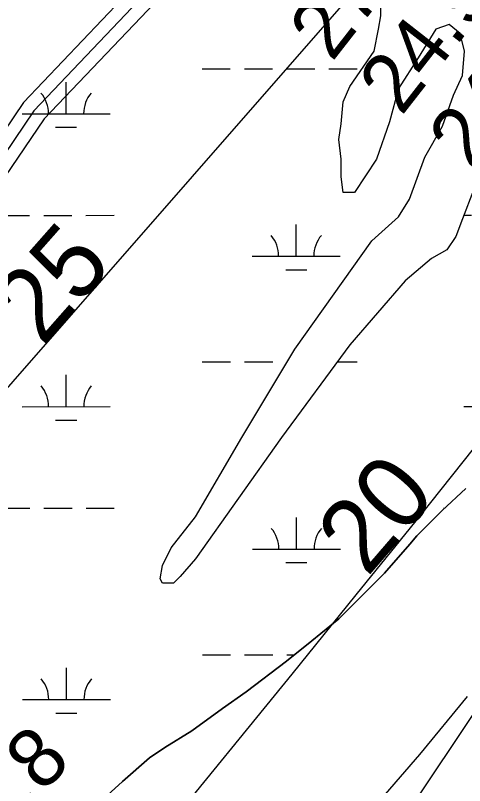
# Model space of a CAD drawing. Extents: x 3279314 to 3317160, y 734079 to 759431.
# Drawn here: x 3307209 to 3307719, y 740907 to 741782 of the extents above; entities that cross this region are included whole.
import ezdxf

# ---------------------------------------------------------------- set-up
doc = ezdxf.new("R2010")
doc.units = 0
for name, color, linetype in [('V-RIVR-EDGE', 7, 'Continuous'), ('V-RIVR-RANG', 7, 'Continuous'), ('V-ROAD-CNTR', 7, 'Continuous'), ('V-SITE-VEGE', 7, 'Continuous'), ('V-TOPO-MAJR', 7, 'Continuous'), ('V-TOPO-MINR', 7, 'Continuous'), ('V-TOPO-MINR-IDEN', 7, 'Continuous'), ('V-TOPO-SHOR', 7, 'Continuous'), ('V-WETL-SWMP', 7, 'Continuous')]:
    doc.layers.add(name, color=color, linetype=linetype)

msp = doc.modelspace()

# ---------------------------------------------------------------- linework, layer by layer
at = {"layer": 'V-RIVR-EDGE'}
msp.add_spline([(3309040.21, 741732.54), (3309028.18, 741728.84), (3309017.81, 741727.21), (3309009.52, 741727.23), (3309008.27, 741725.58), (3309011.16, 741718.11), (3309014.05, 741714.78), (3309020.26, 741713.53), (3309029.38, 741711.43), (3309039.32, 741708.09), (3309040.15, 741708.5), (3309045.97, 741716.78), (3309049.7, 741715.11), (3309052.17, 741710.96), (3309053.82, 741705.57), (3309052.15, 741699.77), (3309043.81, 741680.31), (3309038.41, 741675.35), (3309035.51, 741675.36), (3309030.54, 741677.03), (3309009.82, 741680.81), (3308994.49, 741681.26), (3308992, 741679.61), (3308989.07, 741670.5), (3308989.47, 741662.62), (3308992.34, 741653.08), (3308996.88, 741644.36), (3309004.34, 741641.86), (3309009.31, 741643.09), (3309010.98, 741645.16), (3309021.79, 741660.05), (3309026.37, 741668.33), (3309029.69, 741669.57), (3309033.01, 741669.56), (3309030.93, 741667.08), (3309029.24, 741657.13), (3309028.38, 741640.97), (3309029.57, 741622.32), (3309024.96, 741599.53), (3309017.87, 741583.38), (3309017.46, 741584.21), (3309015.82, 741593.34), (3309012.1, 741595), (3309011.27, 741597.08), (3309010.87, 741600.39), (3309012.12, 741602.88), (3309015.43, 741602.46), (3309017.1, 741606.6), (3309017.11, 741611.16), (3309015.87, 741611.99), (3309013.8, 741613.24), (3309007.16, 741609.52), (3309003.43, 741609.53), (3308992.66, 741612.05), (3308990.17, 741613.29), (3308984.77, 741607.92), (3308975.23, 741604.21), (3308961.13, 741602.18), (3308956.16, 741601.36), (3308950.77, 741600.54), (3308950.76, 741597.64), (3308951.99, 741592.67), (3308959.85, 741588.09), (3308967.72, 741584.34), (3308974.75, 741576.03), (3308981.35, 741565.65), (3308990.05, 741561.07), (3308995.85, 741561.47), (3309001.66, 741564.77), (3309007.07, 741573.88), (3309009.98, 741578.43), (3309014.13, 741579.66), (3309015.37, 741577.17), (3309014.53, 741573.03), (3309004.56, 741562.69), (3308997.9, 741553.18), (3308990, 741542.83), (3308983.75, 741529.58), (3308981.26, 741528.76), (3308980.02, 741529.18), (3308980.03, 741534.15), (3308975.9, 741537.89), (3308964.7, 741537.92), (3308961.8, 741537.1), (3308951.85, 741537.12), (3308949.78, 741535.47), (3308950.18, 741530.08), (3308954.3, 741518.88), (3308955.93, 741511.42), (3308955.1, 741509.35), (3308953, 741498.57), (3308955.49, 741497.33), (3308960.48, 741504.36), (3308970.88, 741520.08), (3308974.2, 741522.15), (3308979.18, 741524.62), (3308980, 741523.38), (3308980, 741520.48), (3308972.1, 741510.55), (3308961.69, 741493.99), (3308955.88, 741488.62), (3308948.83, 741486.15), (3308930.99, 741481.22), (3308928.5, 741479.57), (3308928.9, 741475.42), (3308930.97, 741473.76), (3308944.24, 741474.97), (3308946.3, 741470.41), (3308946.26, 741452.58), (3308947.03, 741428.54), (3308944.5, 741414.04), (3308931.98, 741376.77), (3308917.4, 741350.28), (3308901.19, 741328.76), (3308890.39, 741322.57), (3308879.19, 741317.63), (3308866.71, 741299.42), (3308856.31, 741284.11), (3308846.73, 741264.65), (3308838.39, 741244.78), (3308833.37, 741226.97), (3308830.03, 741215.79), (3308822.54, 741203.78), (3308819.62, 741195.09), (3308815.83, 741172.3), (3308808.75, 741156.98), (3308782.94, 741113.53), (3308764.22, 741084.14), (3308753.4, 741068.42), (3308733.01, 741037.38), (3308710.97, 741005.94), (3308697.25, 740991.05), (3308682.29, 740974.92), (3308654.03, 740941.83), (3308634.09, 740924.89), (3308603.79, 740907.97), (3308586.36, 740900.55), (3308571.43, 740898.1), (3308550.28, 740889.86), (3308534.09, 740879.54), (3308512.06, 740857.63), (3308480.47, 740819.99), (3308469.66, 740808.41), (3308461.76, 740797.65), (3308444.28, 740766.61), (3308430.97, 740747.58), (3308396.46, 740703.73), (3308351.56, 740650.37), (3308317.89, 740610.66), (3308266.77, 740553.59), (3308218.15, 740503.14), (3308218.14, 740501.07), (3308193.22, 740479.16), (3308168.29, 740454.77), (3308143.77, 740429.96), (3308109.69, 740390.67), (3308043.61, 740321.2), (3307997.08, 740275.31), (3307956.37, 740240.59), (3307911.1, 740201.74), (3307864.16, 740160), (3307754.94, 740076.13), (3307739.58, 740067.87), (3307729.62, 740060.85), (3307712.18, 740048.46), (3307676.46, 740019.54), (3307643.22, 739984.39), (3307612.06, 739956.69), (3307595.05, 739947.2), (3307578.03, 739940.2), (3307551.89, 739925.34), (3307534.86, 739914.19), (3307530.29, 739909.64), (3307529.04, 739904.67), (3307528.57, 739882.71), (3307526.06, 739874.42), (3307520.23, 739864.49), (3307489.1, 739845.5), (3307433.05, 739808.34), (3307359.15, 739756.29), (3307326.76, 739732.75), (3307300.61, 739718.72), (3307289.4, 739710.87), (3307265.32, 739693.52), (3307222.97, 739665.03), (3307181.46, 739639.02), (3307081, 739576.68), (3307005.45, 739529.62), (3306949.81, 739491.62), (3306933.62, 739480.89), (3306931.54, 739478.82), (3306930.29, 739473.43), (3306926.84, 739467.84)], degree=3, dxfattribs=at)
at = {"layer": 'V-ROAD-CNTR'}
for points in [[(3307352.36, 741823.8), (3307218.17, 741682.87), (3307172.41, 741615.27)], [(3307363.78, 741814.04), (3307229.9, 741673.43), (3307184.83, 741606.86)], [(3307363.78, 741814.04), (3307229.9, 741673.43), (3307184.83, 741606.86)], [(3307375.21, 741804.29), (3307241.62, 741663.99), (3307197.26, 741598.45)]]:
    msp.add_lwpolyline(points, dxfattribs=at)
at = {"layer": 'V-SITE-VEGE'}
for points in [[(3307729.43, 741583.1), (3307716.9, 741550.5), (3307709.39, 741530.45), (3307699.37, 741515.41), (3307681.83, 741505.38), (3307651.77, 741480.31), (3307589.14, 741407.6), (3307511.48, 741302.3), (3307413.78, 741164.41), (3307396.24, 741144.35), (3307388.73, 741136.83), (3307376.2, 741136.83), (3307373.7, 741141.84), (3307376.2, 741156.89), (3307386.22, 741176.94), (3307413.78, 741212.04), (3307466.39, 741302.3), (3307526.51, 741402.58), (3307614.19, 741525.44), (3307644.25, 741553.01), (3307656.78, 741573.07), (3307674.31, 741620.71), (3307694.36, 741655.8), (3307706.88, 741690.91), (3307716.9, 741713.47), (3307719.41, 741741.05), (3307714.4, 741761.1), (3307701.87, 741771.13), (3307686.84, 741766.12), (3307666.8, 741733.53), (3307644.25, 741698.43), (3307634.23, 741660.82), (3307619.2, 741618.2), (3307594.15, 741580.59), (3307581.62, 741580.59), (3307579.12, 741598.14), (3307579.12, 741618.2), (3307576.61, 741640.76), (3307579.12, 741658.31), (3307581.62, 741683.38), (3307589.14, 741700.94), (3307616.7, 741741.05), (3307621.71, 741766.12), (3307624.21, 741781.16), (3307624.21, 741798.71)], [(3307309.74, 740892.33), (3307330.86, 740911.58), (3307361.59, 740938.53), (3307378.87, 740950.08), (3307409.61, 740969.33), (3307444.18, 740994.36), (3307471.07, 741013.61), (3307517.17, 741048.26), (3307545.97, 741071.36), (3307576.7, 741096.38), (3307628.54, 741148.33), (3307657.34, 741181.04), (3307665.02, 741190.66), (3307693.82, 741219.53), (3307720.71, 741244.54)]]:
    msp.add_lwpolyline(points, dxfattribs=at)
at = {"layer": 'V-TOPO-MAJR'}
msp.add_lwpolyline([(3307616.19, 741834.86), (3306999.53, 741129.85), (3306303.03, 740558.4)], dxfattribs=at)
at = {"layer": 'V-TOPO-MINR'}
for points in [[(3307741.05, 741304.26), (3307668.75, 741213.68), (3307596, 741123.46), (3307522.96, 741033.47), (3307374.13, 740851.06)], [(3307612.53, 740877.49), (3307668.4, 740942.17), (3307722.83, 741008.06)]]:
    msp.add_lwpolyline(points, dxfattribs=at)
at = {"layer": 'V-TOPO-SHOR'}
for points in [[(3307720.71, 741244.54), (3307693.82, 741219.53), (3307665.02, 741190.66), (3307657.34, 741181.04), (3307628.54, 741148.33), (3307613.18, 741132.94), (3307590.14, 741109.85), (3307576.7, 741096.38), (3307545.97, 741071.36), (3307517.17, 741048.26), (3307471.07, 741013.61), (3307444.18, 740994.36), (3307409.61, 740969.33), (3307378.87, 740950.08), (3307361.59, 740938.53), (3307330.86, 740911.58), (3307309.74, 740892.33)], [(3307479.12, 740677.23), (3307488.72, 740686.85), (3307519.44, 740723.41), (3307544.4, 740748.42), (3307569.36, 740773.44), (3307588.56, 740792.68), (3307602.01, 740804.23), (3307619.29, 740823.47), (3307872.61, 741202.42)]]:
    msp.add_lwpolyline(points, dxfattribs=at)
at = {"layer": 'V-WETL-SWMP'}
for p, q in [((3307624.21, 741781.16), (3307624.21, 741798.71)), ((3307624.21, 741781.16), (3307624.21, 741798.71)), ((3307621.71, 741766.12), (3307624.21, 741781.16)), ((3307621.71, 741766.12), (3307624.21, 741781.16)), ((3307701.87, 741771.13), (3307686.84, 741766.12)), ((3307701.87, 741771.13), (3307686.84, 741766.12)), ((3307714.4, 741761.11), (3307701.87, 741771.13)), ((3307714.4, 741761.11), (3307701.87, 741771.13)), ((3307616.7, 741741.05), (3307621.71, 741766.12)), ((3307616.7, 741741.05), (3307621.71, 741766.12)), ((3307686.84, 741766.12), (3307666.8, 741733.53)), ((3307686.84, 741766.12), (3307666.8, 741733.53)), ((3307719.41, 741741.05), (3307714.4, 741761.11)), ((3307719.41, 741741.05), (3307714.4, 741761.11)), ((3307589.14, 741700.93), (3307616.7, 741741.05)), ((3307589.14, 741700.93), (3307616.7, 741741.05)), ((3307666.8, 741733.53), (3307644.25, 741698.43)), ((3307666.8, 741733.53), (3307644.25, 741698.43)), ((3307716.9, 741713.47), (3307719.41, 741741.05)), ((3307716.9, 741713.47), (3307719.41, 741741.05)), ((3307421.21, 741720.81), (3307453.21, 741720.83)), ((3307469.21, 741720.84), (3307501.21, 741720.85)), ((3307517.21, 741720.86), (3307549.21, 741720.88)), ((3307565.21, 741720.89), (3307597.21, 741720.9)), ((3307706.88, 741690.91), (3307716.9, 741713.47)), ((3307706.88, 741690.91), (3307716.9, 741713.47)), ((3307266.64, 741669.99), (3307266.63, 741705.99)), ((3307581.62, 741683.38), (3307589.14, 741700.93)), ((3307581.62, 741683.38), (3307589.14, 741700.93)), ((3307644.25, 741698.43), (3307634.23, 741660.82)), ((3307644.25, 741698.43), (3307634.23, 741660.82)), ((3307694.36, 741655.81), (3307706.88, 741690.91)), ((3307694.36, 741655.81), (3307706.88, 741690.91)), ((3307579.12, 741658.31), (3307581.62, 741683.38)), ((3307579.12, 741658.31), (3307581.62, 741683.38)), ((3307216.64, 741669.97), (3307316.64, 741670.02)), ((3307254.65, 741654.55), (3307278.65, 741654.57)), ((3307576.61, 741640.76), (3307579.12, 741658.31)), ((3307576.61, 741640.76), (3307579.12, 741658.31)), ((3307634.23, 741660.82), (3307619.2, 741618.2)), ((3307634.23, 741660.82), (3307619.2, 741618.2)), ((3307674.31, 741620.71), (3307694.36, 741655.81)), ((3307674.31, 741620.71), (3307694.36, 741655.81)), ((3307579.12, 741618.2), (3307576.61, 741640.76)), ((3307579.12, 741618.2), (3307576.61, 741640.76)), ((3307656.78, 741573.07), (3307674.31, 741620.71)), ((3307656.78, 741573.07), (3307674.31, 741620.71)), ((3307579.12, 741598.14), (3307579.12, 741618.2)), ((3307579.12, 741598.14), (3307579.12, 741618.2)), ((3307619.2, 741618.2), (3307594.15, 741580.59)), ((3307619.2, 741618.2), (3307594.15, 741580.59)), ((3307581.62, 741580.59), (3307579.12, 741598.14)), ((3307581.62, 741580.59), (3307579.12, 741598.14)), ((3307594.15, 741580.59), (3307581.62, 741580.59)), ((3307594.15, 741580.59), (3307581.62, 741580.59)), ((3307729.43, 741583.1), (3307716.9, 741550.51)), ((3307729.43, 741583.1), (3307716.9, 741550.51)), ((3307644.25, 741553.01), (3307656.78, 741573.07)), ((3307644.25, 741553.01), (3307656.78, 741573.07)), ((3307193.29, 741554.52), (3307225.29, 741554.54)), ((3307241.29, 741554.55), (3307273.29, 741554.56)), ((3307289.29, 741554.57), (3307321.29, 741554.59)), ((3307614.19, 741525.44), (3307644.25, 741553.01)), ((3307614.19, 741525.44), (3307644.25, 741553.01)), ((3307716.9, 741550.51), (3307709.39, 741530.45)), ((3307716.9, 741550.51), (3307709.39, 741530.45)), ((3307718.55, 741554.79), (3307727.2, 741554.79)), ((3307528.16, 741508.26), (3307528.14, 741544.26)), ((3307526.51, 741402.59), (3307614.19, 741525.44)), ((3307526.51, 741402.59), (3307614.19, 741525.44)), ((3307709.39, 741530.45), (3307699.37, 741515.41)), ((3307709.39, 741530.45), (3307699.37, 741515.41)), ((3307699.37, 741515.41), (3307681.83, 741505.38)), ((3307699.37, 741515.41), (3307681.83, 741505.38)), ((3307478.16, 741508.24), (3307578.16, 741508.29)), ((3307681.83, 741505.38), (3307651.77, 741480.31)), ((3307681.83, 741505.38), (3307651.77, 741480.31)), ((3307516.17, 741492.83), (3307540.17, 741492.84)), ((3307651.77, 741480.31), (3307589.14, 741407.6)), ((3307651.77, 741480.31), (3307589.14, 741407.6)), ((3307466.39, 741302.3), (3307526.51, 741402.59)), ((3307466.39, 741302.3), (3307526.51, 741402.59)), ((3307589.14, 741407.6), (3307511.48, 741302.3)), ((3307589.14, 741407.6), (3307511.48, 741302.3)), ((3307421.38, 741388.14), (3307453.38, 741388.15)), ((3307469.38, 741388.16), (3307501.38, 741388.18)), ((3307517.38, 741388.19), (3307517.88, 741388.19)), ((3307574.84, 741388.22), (3307597.38, 741388.23)), ((3307266.81, 741337.32), (3307266.8, 741373.32)), ((3307216.81, 741337.29), (3307316.81, 741337.34)), ((3307718.72, 741337.55), (3307797.67, 741337.59)), ((3307254.82, 741321.88), (3307278.82, 741321.89)), ((3307511.48, 741302.3), (3307413.78, 741164.41)), ((3307413.78, 741212.04), (3307466.39, 741302.3)), ((3307511.48, 741302.3), (3307413.78, 741164.41)), ((3307413.78, 741212.04), (3307466.39, 741302.3)), ((3307693.82, 741219.52), (3307720.7, 741244.54)), ((3307693.82, 741219.52), (3307720.7, 741244.54)), ((3307193.46, 741221.85), (3307225.46, 741221.86)), ((3307241.46, 741221.87), (3307273.46, 741221.89)), ((3307289.46, 741221.9), (3307321.46, 741221.91)), ((3307665.01, 741190.66), (3307693.82, 741219.52)), ((3307665.01, 741190.66), (3307693.82, 741219.52)), ((3307695.37, 741222.1), (3307696.59, 741222.1)), ((3307386.22, 741176.94), (3307413.78, 741212.04)), ((3307386.22, 741176.94), (3307413.78, 741212.04)), ((3307528.33, 741175.59), (3307528.31, 741211.59)), ((3307657.34, 741181.04), (3307665.01, 741190.66)), ((3307657.34, 741181.04), (3307665.01, 741190.66)), ((3307376.2, 741156.89), (3307386.22, 741176.94)), ((3307376.2, 741156.89), (3307386.22, 741176.94)), ((3307478.33, 741175.56), (3307578.33, 741175.61)), ((3307628.54, 741148.33), (3307657.34, 741181.04)), ((3307628.54, 741148.33), (3307657.34, 741181.04)), ((3307373.7, 741141.84), (3307376.2, 741156.89)), ((3307373.7, 741141.84), (3307376.2, 741156.89)), ((3307413.78, 741164.41), (3307396.24, 741144.35)), ((3307413.78, 741164.41), (3307396.24, 741144.35)), ((3307516.34, 741160.15), (3307540.34, 741160.16)), ((3307576.69, 741096.38), (3307628.54, 741148.33)), ((3307576.69, 741096.38), (3307628.54, 741148.33)), ((3307376.2, 741136.83), (3307373.7, 741141.84)), ((3307376.2, 741136.83), (3307373.7, 741141.84)), ((3307396.24, 741144.35), (3307388.73, 741136.83)), ((3307396.24, 741144.35), (3307388.73, 741136.83)), ((3307388.73, 741136.83), (3307376.2, 741136.83)), ((3307388.73, 741136.83), (3307376.2, 741136.83)), ((3307545.97, 741071.35), (3307576.69, 741096.38)), ((3307545.97, 741071.35), (3307576.69, 741096.38)), ((3307517.16, 741048.26), (3307545.97, 741071.35)), ((3307517.16, 741048.26), (3307545.97, 741071.35)), ((3307421.55, 741055.46), (3307453.55, 741055.48)), ((3307469.55, 741055.49), (3307501.55, 741055.5)), ((3307517.55, 741055.51), (3307526.21, 741055.52)), ((3307471.06, 741013.61), (3307517.16, 741048.26)), ((3307471.06, 741013.61), (3307517.16, 741048.26)), ((3307266.98, 741004.64), (3307266.96, 741040.64)), ((3307444.17, 740994.35), (3307471.06, 741013.61)), ((3307444.17, 740994.35), (3307471.06, 741013.61)), ((3307216.98, 741004.62), (3307316.98, 741004.67)), ((3307409.6, 740969.33), (3307444.17, 740994.35)), ((3307409.6, 740969.33), (3307444.17, 740994.35)), ((3307254.99, 740989.2), (3307278.99, 740989.22)), ((3307378.87, 740950.07), (3307409.6, 740969.33)), ((3307378.87, 740950.07), (3307409.6, 740969.33)), ((3307361.58, 740938.52), (3307378.87, 740950.07)), ((3307361.58, 740938.52), (3307378.87, 740950.07)), ((3307330.85, 740911.58), (3307361.58, 740938.52)), ((3307330.85, 740911.58), (3307361.58, 740938.52)), ((3307309.73, 740892.33), (3307330.85, 740911.58)), ((3307309.73, 740892.33), (3307330.85, 740911.58))]:
    msp.add_line(p, q, dxfattribs=at)
for centre, start, end in [((3307211.4, 741670.44), 359.25735, 40.801), ((3307321.89, 741670.49), 139.25734, 180.801), ((3307472.92, 741508.71), 359.25735, 40.801), ((3307583.4, 741508.77), 139.25734, 180.801), ((3307211.57, 741337.76), 359.25735, 40.801), ((3307322.06, 741337.82), 139.25734, 180.801), ((3307473.09, 741176.03), 359.25735, 40.801), ((3307583.57, 741176.09), 139.25734, 180.801), ((3307211.74, 741005.09), 359.25735, 40.801), ((3307322.23, 741005.14), 139.25734, 180.801)]:
    msp.add_arc(centre, 35.25, start, end, dxfattribs=at)

# ---------------------------------------------------------------- texts
at = {"layer": 'V-RIVR-RANG'}
for s, rotation, p in [('27.9', 52.00833, (3307568.67, 741727.8)), ('24.9', 52.00833, (3307647.63, 741666.44)), ('24.2', 52.00833, (3307726.75, 741605.29)), ('25.8', 44.74833, (3307150.55, 740809.97))]:
    msp.add_text(s, height=67, rotation=rotation, dxfattribs=at).set_placement(p)
at = {"layer": 'V-TOPO-MINR-IDEN'}
for s, rotation, p in [('25', 48.57909, (3307239.78, 741404.98)), ('20', 49.1821, (3307608.61, 741142.82))]:
    msp.add_text(s, height=83, rotation=rotation, dxfattribs=at).set_placement(p)

doc.saveas('drawing.dxf')
